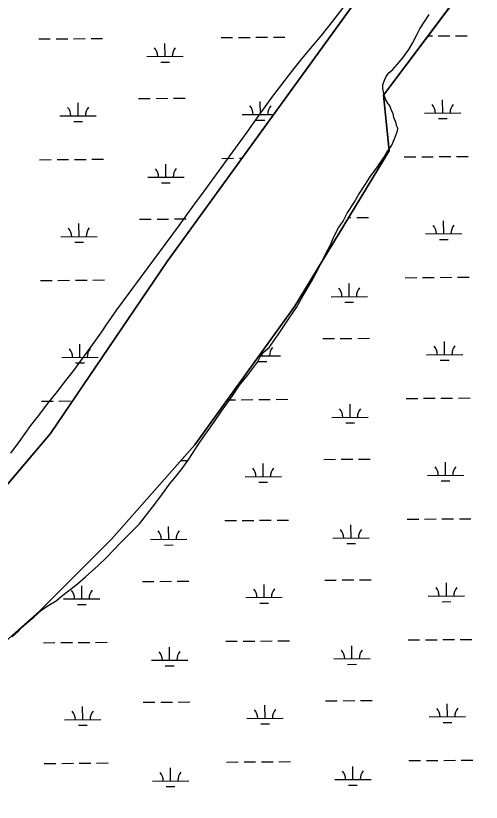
# Model space of a CAD drawing. Extents: x 3540316 to 3578335, y 553172 to 578787.
# Drawn here: x 3567407 to 3568688, y 560734 to 562901 of the extents above; entities that cross this region are included whole.
import ezdxf

# ---------------------------------------------------------------- set-up
doc = ezdxf.new("R2010")
doc.units = 0
for name, color, linetype in [('V-SITE-VEGE', 7, 'Continuous'), ('V-TOPO-SHOR', 7, 'Continuous'), ('V-WETL-SWMP', 7, 'Continuous')]:
    doc.layers.add(name, color=color, linetype=linetype)

msp = doc.modelspace()

# ---------------------------------------------------------------- linework, layer by layer
at = {"layer": 'V-SITE-VEGE'}
for p, q in [((3568519.3, 562864.9), (3568544.4, 562904.6)), ((3568498.6, 562825.3), (3568511.7, 562849.9)), ((3568511.7, 562849.9), (3568519.3, 562864.9)), ((3568472.5, 562784.6), (3568488.8, 562808.1)), ((3568488.8, 562808.1), (3568498.6, 562825.3)), ((3568461.6, 562772.9), (3568472.5, 562784.6)), ((3568444.3, 562752.5), (3568461.6, 562772.9)), ((3568425.8, 562733.3), (3568433.4, 562744)), ((3568433.4, 562744), (3568444.3, 562752.5)), ((3568417.1, 562710.8), (3568421.5, 562723.7)), ((3568421.5, 562723.7), (3568425.8, 562733.3)), ((3568417, 562700), (3568417.1, 562710.8)), ((3568421.1, 562681.7), (3568417, 562700)), ((3568425.3, 562668.8), (3568421.1, 562681.7)), ((3568431.7, 562658), (3568425.3, 562668.8)), ((3568434.9, 562655.8), (3568431.7, 562658)), ((3568437, 562650.4), (3568434.9, 562655.8)), ((3568440.2, 562642.8), (3568437, 562650.4)), ((3568445.5, 562631), (3568440.2, 562642.8)), ((3568447.6, 562620.2), (3568445.5, 562631)), ((3568453.9, 562605.1), (3568447.6, 562620.2)), ((3568454.9, 562598.6), (3568453.9, 562605.1)), ((3568458.1, 562591.1), (3568454.9, 562598.6)), ((3568457, 562583.6), (3568458.1, 562591.1)), ((3568449.3, 562562.1), (3568457, 562583.6)), ((3568441.6, 562543.9), (3568449.3, 562562.1)), ((3568427.5, 562523.5), (3568441.6, 562543.9)), ((3568400.3, 562481.8), (3568419.9, 562510.7)), ((3568419.9, 562510.7), (3568427.5, 562523.5)), ((3568382.9, 562459.3), (3568400.3, 562481.8)), ((3568370.9, 562440), (3568382.9, 562459.3)), ((3568350.2, 562407.9), (3568370.9, 562440)), ((3568338.2, 562386.5), (3568350.2, 562407.9)), ((3568318.7, 562356.5), (3568338.2, 562386.5)), ((3568307.7, 562335.1), (3568318.7, 562356.5)), ((3568294.7, 562316.9), (3568307.7, 562335.1)), ((3568281.6, 562290.1), (3568294.7, 562316.9)), ((3568273.9, 562271.9), (3568281.6, 562290.1)), ((3568259.7, 562246.2), (3568273.9, 562271.9)), ((3568249.9, 562224.7), (3568259.7, 562246.2)), ((3568233.5, 562192.6), (3568249.9, 562224.7)), ((3568220.4, 562169), (3568233.5, 562192.6)), ((3568197.5, 562130.4), (3568220.4, 562169)), ((3568179, 562097.2), (3568197.5, 562130.4)), ((3568159.4, 562067.3), (3568179, 562097.2)), ((3568130, 562023.4), (3568159.4, 562067.3)), ((3568104, 561987), (3568130, 562023.4)), ((3568082.3, 561968.9), (3568104, 561987)), ((3568072.4, 561946.3), (3568081.2, 561964.6)), ((3568081.2, 561964.6), (3568082.3, 561968.9)), ((3568044.2, 561910), (3568072.4, 561946.3)), ((3568022.5, 561883.2), (3568044.2, 561910)), ((3568002.9, 561853.3), (3568022.5, 561883.2)), ((3567972.5, 561811.5), (3568002.9, 561853.3)), ((3567954, 561782.6), (3567972.5, 561811.5)), ((3567913.7, 561725.9), (3567954, 561782.6)), ((3567893.1, 561694.9), (3567913.7, 561725.9)), ((3567881.1, 561676.7), (3567893.1, 561694.9)), ((3567861.5, 561649.9), (3567881.1, 561676.7)), ((3567847.4, 561631.8), (3567861.5, 561649.9)), ((3567830, 561610.4), (3567847.4, 561631.8)), ((3567802.9, 561574), (3567830, 561610.4)), ((3567783.3, 561547.3), (3567802.9, 561574)), ((3567747.4, 561501.3), (3567783.3, 561547.3)), ((3567694.3, 561447.9), (3567747.4, 561501.3)), ((3567657.5, 561409.4), (3567694.3, 561447.9)), ((3567633.6, 561385.9), (3567657.5, 561409.4)), ((3567597.9, 561353.9), (3567633.6, 561385.9)), ((3567531.9, 561300.6), (3567576.2, 561335.8)), ((3567576.2, 561335.8), (3567597.9, 561353.9)), ((3567517.8, 561288.9), (3567531.9, 561300.6)), ((3567477.8, 561263.4), (3567492.9, 561274)), ((3567492.9, 561274), (3567517.8, 561288.9)), ((3567456.1, 561244.2), (3567477.8, 561263.4)), ((3567422.6, 561215.4), (3567441, 561231.4)), ((3567441, 561231.4), (3567456.1, 561244.2)), ((3567396.6, 561189.8), (3567413.9, 561205.8)), ((3567413.9, 561205.8), (3567422.6, 561215.4))]:
    msp.add_line(p, q, dxfattribs=at)
for points in [[(3568328.7, 562952), (3568278.7, 562885.7), (3568247.2, 562846.2), (3568197.3, 562787.4), (3568168, 562751), (3568128.8, 562699.7), (3568113.6, 562679.3), (3568071.2, 562620.5), (3568043, 562579.8), (3567996.2, 562515.6), (3567966.9, 562475), (3567925.6, 562418.3), (3567896.2, 562378.7), (3567853.8, 562319.8), (3567684.3, 562090.9), (3567654.9, 562048.1)], [(3567654.9, 562048.1), (3567644.1, 562033.1), (3567612.5, 561988.1), (3567591.9, 561960.3), (3567565.8, 561923.9), (3567547.3, 561900.4), (3567516.9, 561860.8), (3567496.3, 561836.2), (3567468, 561798.8), (3567447.4, 561772.1), (3567415.8, 561728.2), (3567391.9, 561696.1)]]:
    msp.add_lwpolyline(points, dxfattribs=at)
at = {"layer": 'V-TOPO-SHOR'}
for points in [[(3566180.1, 560014.2), (3566799.9, 560802), (3566891.5, 561046.5), (3566983.2, 561214.6), (3567242.8, 561443.9), (3567502.5, 561749.6), (3567823.3, 562223.4), (3568984.1, 563828.3), (3568984.1, 563828.3), (3569564.5, 564577.2), (3569595, 564714.8), (3569640.9, 564775.9), (3569854.7, 565020.5)], [(3568648.1, 562987.6), (3568418.9, 562682), (3568434.2, 562529.1), (3568174.6, 562101.1), (3567899.6, 561719), (3567670.5, 561459.2), (3567472, 561260.5), (3567334.5, 561138.2)]]:
    msp.add_lwpolyline(points, dxfattribs=at)
at = {"layer": 'V-WETL-SWMP'}
for p, q in [((3568984.1, 563828.3), (3567823.3, 562223.4)), ((3568418.9, 562682), (3568648.1, 562987.6)), ((3567469.7, 562836.8), (3567501.7, 562837.1)), ((3567517.7, 562837.2), (3567549.7, 562837.5)), ((3567565.7, 562837.6), (3567597.7, 562837.8)), ((3567613.7, 562837.9), (3567645.7, 562838.2)), ((3567971.6, 562840.7), (3568003.6, 562841)), ((3568019.6, 562841.1), (3568051.6, 562841.3)), ((3568067.6, 562841.4), (3568099.6, 562841.7)), ((3568115.6, 562841.8), (3568147.6, 562842.1)), ((3568541.2, 562845.1), (3568553.5, 562845.2)), ((3568569.5, 562845.3), (3568601.4, 562845.6)), ((3568617.4, 562845.7), (3568649.4, 562845.9)), ((3567817.4, 562788.8), (3567817.1, 562824.8)), ((3567767.4, 562788.4), (3567867.4, 562789.2)), ((3567805.5, 562773.3), (3567829.5, 562773.4)), ((3568434.2, 562529.1), (3568418.9, 562682)), ((3567578.1, 562625.1), (3567577.9, 562661.1)), ((3567744.8, 562672.8), (3567776.8, 562673)), ((3567792.8, 562673.2), (3567824.8, 562673.4)), ((3567840.8, 562673.5), (3567872.8, 562673.8)), ((3568080, 562628.9), (3568079.8, 562664.9)), ((3568581.9, 562632.8), (3568581.7, 562668.8)), ((3568531.9, 562632.4), (3568631.9, 562633.2)), ((3567528.1, 562624.7), (3567628.1, 562625.4)), ((3568030, 562628.5), (3568116.8, 562629.2)), ((3568068.2, 562613.4), (3568092.2, 562613.6)), ((3568570.1, 562617.3), (3568594.1, 562617.5)), ((3567566.3, 562609.5), (3567590.3, 562609.7)), ((3568174.6, 562101.1), (3568434.2, 562529.1)), ((3567472.2, 562504.2), (3567504.2, 562504.4)), ((3567520.2, 562504.5), (3567552.2, 562504.8)), ((3567568.2, 562504.9), (3567600.2, 562505.2)), ((3567616.2, 562505.3), (3567648.2, 562505.5)), ((3567974.1, 562508), (3568006.1, 562508.3)), ((3568022.1, 562508.4), (3568029.4, 562508.5)), ((3568476, 562511.9), (3568508, 562512.2)), ((3568524, 562512.3), (3568556, 562512.5)), ((3568572, 562512.7), (3568604, 562512.9)), ((3568620, 562513), (3568652, 562513.3)), ((3567819.9, 562456.1), (3567819.7, 562492.1)), ((3567769.9, 562455.7), (3567869.9, 562456.5)), ((3567808, 562440.6), (3567832, 562440.8)), ((3567747.4, 562340.1), (3567779.4, 562340.4)), ((3567795.4, 562340.5), (3567827.4, 562340.7)), ((3567843.4, 562340.9), (3567875.4, 562341.1)), ((3568322.2, 562344.5), (3568329.3, 562344.6)), ((3568345.3, 562344.7), (3568377.3, 562345)), ((3568584.5, 562300.1), (3568584.2, 562336.1)), ((3567580.7, 562292.4), (3567580.4, 562328.4)), ((3567530.7, 562292), (3567630.7, 562292.8)), ((3568534.5, 562299.8), (3568634.5, 562300.5)), ((3567568.8, 562276.9), (3567592.8, 562277.1)), ((3568572.6, 562284.6), (3568596.6, 562284.8)), ((3567823.3, 562223.4), (3567502.5, 561749.6)), ((3568478.6, 562179.2), (3568510.6, 562179.5)), ((3568526.6, 562179.6), (3568558.6, 562179.9)), ((3568574.6, 562180), (3568606.6, 562180.2)), ((3568622.6, 562180.4), (3568654.6, 562180.6)), ((3567474.8, 562171.5), (3567506.8, 562171.8)), ((3567522.8, 562171.9), (3567554.8, 562172.1)), ((3567570.8, 562172.2), (3567602.8, 562172.5)), ((3567618.8, 562172.6), (3567650.8, 562172.9)), ((3568324.4, 562127.3), (3568324.1, 562163.3)), ((3568274.4, 562126.9), (3568374.4, 562127.7)), ((3567899.6, 561719), (3568174.6, 562101.1)), ((3568312.5, 562111.8), (3568336.5, 562112)), ((3568251.9, 562011.3), (3568283.9, 562011.6)), ((3568299.9, 562011.7), (3568331.9, 562011.9)), ((3568347.9, 562012.1), (3568379.9, 562012.3)), ((3567583.3, 561959.7), (3567583, 561995.7)), ((3568587.1, 561967.5), (3568586.8, 562003.5)), ((3568075.5, 561963.5), (3568135.2, 561964)), ((3568085.2, 561963.6), (3568085.1, 561976.8)), ((3568537.1, 561967.1), (3568637.1, 561967.9)), ((3567533.3, 561959.3), (3567633.3, 561960.1)), ((3567571.4, 561944.2), (3567595.4, 561944.4)), ((3568073.3, 561948.1), (3568097.3, 561948.3)), ((3568575.2, 561951.9), (3568599.2, 561952.1)), ((3567477.4, 561838.8), (3567509.4, 561839.1)), ((3567525.4, 561839.2), (3567557.4, 561839.5)), ((3567988.7, 561842.8), (3568011.3, 561843)), ((3568027.3, 561843.1), (3568059.3, 561843.3)), ((3568075.3, 561843.5), (3568107.2, 561843.7)), ((3568123.2, 561843.8), (3568155.2, 561844.1)), ((3568481.1, 561846.6), (3568513.1, 561846.8)), ((3568529.1, 561846.9), (3568561.1, 561847.2)), ((3568577.1, 561847.3), (3568609.1, 561847.6)), ((3568625.1, 561847.7), (3568657.1, 561847.9)), ((3568327, 561794.6), (3568326.7, 561830.6)), ((3568277, 561794.3), (3568376.9, 561795)), ((3568315.1, 561779.1), (3568339.1, 561779.3)), ((3567502.5, 561749.6), (3567242.8, 561443.9)), ((3567670.5, 561459.2), (3567899.6, 561719)), ((3568302.4, 561679), (3568334.4, 561679.3)), ((3568350.4, 561679.4), (3568382.4, 561679.6)), ((3567861.4, 561675.6), (3567880.5, 561675.8)), ((3568087.7, 561630.9), (3568087.5, 561666.9)), ((3568254.4, 561678.7), (3568286.4, 561678.9)), ((3568589.6, 561634.8), (3568589.3, 561670.8)), ((3568037.7, 561630.6), (3568137.7, 561631.3)), ((3568075.9, 561615.4), (3568099.9, 561615.6)), ((3568539.6, 561634.4), (3568639.6, 561635.2)), ((3568577.7, 561619.3), (3568601.7, 561619.5)), ((3567981.8, 561510), (3568013.8, 561510.3)), ((3568029.8, 561510.4), (3568061.8, 561510.7)), ((3568077.8, 561510.8), (3568109.8, 561511)), ((3568125.8, 561511.2), (3568157.8, 561511.4)), ((3568483.7, 561513.9), (3568515.7, 561514.2)), ((3568531.7, 561514.3), (3568563.7, 561514.5)), ((3568579.7, 561514.7), (3568611.7, 561514.9)), ((3568627.7, 561515), (3568659.7, 561515.3)), ((3567827.6, 561458.1), (3567827.3, 561494.1)), ((3568329.5, 561462), (3568329.2, 561498)), ((3567472, 561260.5), (3567670.5, 561459.2)), ((3567777.6, 561457.7), (3567877.6, 561458.5)), ((3567815.7, 561442.6), (3567839.7, 561442.8)), ((3568279.5, 561461.6), (3568379.5, 561462.4)), ((3568317.6, 561446.5), (3568341.6, 561446.6)), ((3567755.1, 561342.1), (3567787.1, 561342.4)), ((3567803.1, 561342.5), (3567835.1, 561342.7)), ((3567851.1, 561342.9), (3567883.1, 561343.1)), ((3568090.3, 561298.3), (3568090, 561334.3)), ((3568257, 561346), (3568289, 561346.2)), ((3568305, 561346.4), (3568337, 561346.6)), ((3568353, 561346.7), (3568385, 561347)), ((3568592.2, 561302.1), (3568591.9, 561338.1)), ((3567588.4, 561294.4), (3567588.1, 561330.4)), ((3567538.4, 561294), (3567638.4, 561294.8)), ((3568040.3, 561297.9), (3568140.3, 561298.7)), ((3568542.2, 561301.8), (3568642.2, 561302.5)), ((3567576.5, 561278.9), (3567600.5, 561279.1)), ((3568078.4, 561282.7), (3568102.4, 561282.9)), ((3568580.3, 561286.6), (3568604.3, 561286.8)), ((3567334.5, 561138.2), (3567472, 561260.5)), ((3568486.3, 561181.2), (3568518.3, 561181.5)), ((3568534.3, 561181.6), (3568566.3, 561181.9)), ((3568582.3, 561182), (3568614.3, 561182.2)), ((3568630.3, 561182.4), (3568662.3, 561182.6)), ((3567482.5, 561173.5), (3567514.5, 561173.8)), ((3567530.5, 561173.9), (3567562.5, 561174.1)), ((3567578.5, 561174.3), (3567610.5, 561174.5)), ((3567626.5, 561174.6), (3567658.5, 561174.9)), ((3567830.2, 561125.4), (3567829.9, 561161.4)), ((3567984.4, 561177.4), (3568016.4, 561177.6)), ((3568032.4, 561177.8), (3568064.4, 561178)), ((3568080.4, 561178.1), (3568112.4, 561178.4)), ((3568128.4, 561178.5), (3568160.4, 561178.7)), ((3568332.1, 561129.3), (3568331.8, 561165.3)), ((3567780.2, 561125.1), (3567880.2, 561125.8)), ((3568282.1, 561128.9), (3568382.1, 561129.7)), ((3567818.3, 561109.9), (3567842.3, 561110.1)), ((3568320.2, 561113.8), (3568344.2, 561114)), ((3567757.7, 561009.5), (3567789.7, 561009.7)), ((3567805.7, 561009.8), (3567837.7, 561010.1)), ((3567853.7, 561010.2), (3567885.7, 561010.4)), ((3568259.6, 561013.3), (3568291.6, 561013.6)), ((3568307.6, 561013.7), (3568339.6, 561013.9)), ((3568355.6, 561014.1), (3568387.6, 561014.3)), ((3567591, 560961.7), (3567590.7, 560997.7)), ((3568092.9, 560965.6), (3568092.6, 561001.6)), ((3568594.8, 560969.5), (3568594.5, 561005.5)), ((3568042.9, 560965.2), (3568142.9, 560966)), ((3568544.8, 560969.1), (3568644.8, 560969.9)), ((3567541, 560961.4), (3567641, 560962.1)), ((3567579.1, 560946.2), (3567603.1, 560946.4)), ((3568081, 560950.1), (3568105, 560950.3)), ((3568582.9, 560954), (3568606.9, 560954.1)), ((3567485.1, 560840.8), (3567517.1, 560841.1)), ((3567533.1, 560841.2), (3567565.1, 560841.5)), ((3567581.1, 560841.6), (3567613, 560841.8)), ((3567629, 560842), (3567661, 560842.2)), ((3567986.9, 560844.7), (3568018.9, 560845)), ((3568034.9, 560845.1), (3568066.9, 560845.3)), ((3568082.9, 560845.5), (3568114.9, 560845.7)), ((3568130.9, 560845.8), (3568162.9, 560846.1)), ((3568488.8, 560848.6), (3568520.8, 560848.8)), ((3568536.8, 560849), (3568568.8, 560849.2)), ((3568584.8, 560849.3), (3568616.8, 560849.6)), ((3568632.8, 560849.7), (3568664.8, 560849.9)), ((3567832.8, 560792.8), (3567832.5, 560828.8)), ((3568334.6, 560796.7), (3568334.4, 560832.7)), ((3567782.8, 560792.4), (3567882.7, 560793.2)), ((3568284.6, 560796.3), (3568384.6, 560797)), ((3567820.9, 560777.3), (3567844.9, 560777.4)), ((3568322.8, 560781.1), (3568346.8, 560781.3))]:
    msp.add_line(p, q, dxfattribs=at)
for centre, start, end in [((3567762.1, 562788.8), 359.6699, 41.2135), ((3567872.6, 562789.7), 139.6699, 181.2135), ((3568526.7, 562632.9), 359.6699, 41.2135), ((3568637.2, 562633.7), 139.6699, 181.2135), ((3567522.9, 562625.1), 359.6699, 41.2135), ((3567633.4, 562626), 139.6699, 181.2135), ((3568024.8, 562629), 359.6699, 41.2135), ((3568135.3, 562629.8), 139.6699, 181.2135), ((3567764.7, 562456.2), 359.6699, 41.2135), ((3567875.2, 562457), 139.6699, 181.2135), ((3567525.5, 562292.4), 359.6699, 41.2135), ((3567635.9, 562293.3), 139.6699, 181.2135), ((3568529.3, 562300.2), 359.6699, 41.2135), ((3568639.7, 562301), 139.6699, 181.2135), ((3568269.1, 562127.4), 359.6699, 41.2135), ((3568379.6, 562128.2), 139.6699, 181.2135), ((3567528, 561959.8), 359.6699, 41.2135), ((3567638.5, 561960.6), 139.6699, 181.2135), ((3568140.4, 561964.5), 139.6699, 181.2135), ((3568531.8, 561967.5), 359.6699, 41.2135), ((3568642.3, 561968.4), 139.6699, 181.2135), ((3568271.7, 561794.7), 359.6699, 41.2135), ((3568382.2, 561795.5), 139.6699, 181.2135), ((3568534.4, 561634.9), 359.6699, 41.2135), ((3568644.9, 561635.7), 139.6699, 181.2135), ((3568032.5, 561631), 359.6699, 41.2135), ((3568143, 561631.8), 139.6699, 181.2135), ((3568274.3, 561462), 359.6699, 41.2135), ((3568384.8, 561462.9), 139.6699, 181.2135), ((3567772.4, 561458.2), 359.6699, 41.2135), ((3567882.9, 561459), 139.6699, 181.2135), ((3567533.2, 561294.5), 359.6699, 41.2135), ((3567643.6, 561295.3), 139.6699, 181.2135), ((3568035.1, 561298.3), 359.6699, 41.2135), ((3568145.5, 561299.2), 139.6699, 181.2135), ((3568536.9, 561302.2), 359.6699, 41.2135), ((3568647.4, 561303), 139.6699, 181.2135), ((3567774.9, 561125.5), 359.6699, 41.2135), ((3567885.4, 561126.3), 139.6699, 181.2135), ((3568276.8, 561129.4), 359.6699, 41.2135), ((3568387.3, 561130.2), 139.6699, 181.2135), ((3568037.6, 560965.7), 359.6699, 41.2135), ((3568148.1, 560966.5), 139.6699, 181.2135), ((3568539.5, 560969.5), 359.6699, 41.2135), ((3568650, 560970.4), 139.6699, 181.2135), ((3567535.7, 560961.8), 359.6699, 41.2135), ((3567646.2, 560962.6), 139.6699, 181.2135), ((3567777.5, 560792.8), 359.6699, 41.2135), ((3567888, 560793.7), 139.6699, 181.2135), ((3568279.4, 560796.7), 359.6699, 41.2135), ((3568389.9, 560797.6), 139.6699, 181.2135)]:
    msp.add_arc(centre, 35.2, start, end, dxfattribs=at)

doc.saveas('drawing.dxf')
